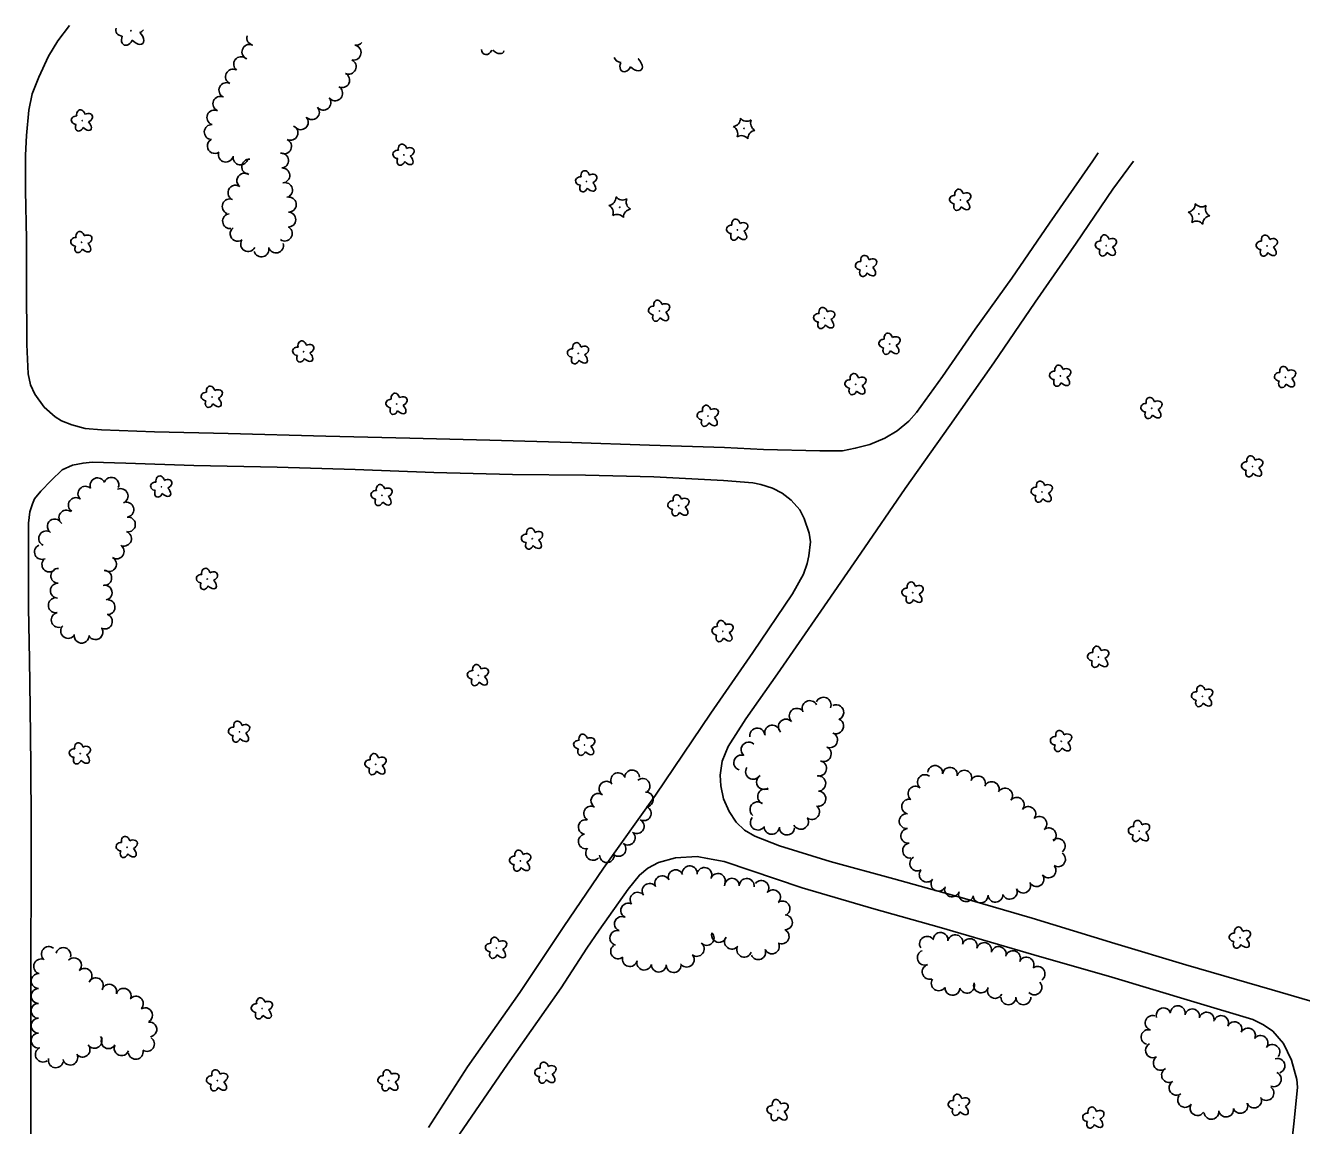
# Model space of a CAD drawing. Extents: x 588843 to 2552415, y 180129 to 269402.
# Drawn here: x 608579 to 609199, y 183637 to 184172 of the extents above; entities that cross this region are included whole.
import ezdxf

# ---------------------------------------------------------------- set-up
doc = ezdxf.new("R2010")
doc.units = 0
for name, color, linetype in [('E_DWY', 7, 'Continuous'), ('E_LAND_TreeLine_P', 7, 'Continuous'), ('E_LAND_Vegetation', 7, 'Continuous')]:
    doc.layers.add(name, color=color, linetype=linetype)

# ---------------------------------------------------------------- blocks, each defined once
blk = doc.blocks.new('DTRE_4')
at = {"layer": 'E_LAND_Vegetation'}
blk.add_circle((-0.6, 0), 0.601, dxfattribs=at)
for centre, major_axis, ratio in [((-19.3, 0.5), (16.2, -0.4), 0.832022), ((-6.1, 17.5), (4.5, -16.3), 0.782863), ((13.3, 9), (-17.3, -9.6), 0.691916), ((-8.2, -17.2), (5.9, 15.9), 0.716896), ((11.6, -12.2), (-16.4, 15), 0.560249)]:
    blk.add_ellipse(centre, major_axis=major_axis, ratio=ratio, start_param=1.570796, end_param=4.712389, dxfattribs=at)
blk = doc.blocks.new('CTRE_4')
at = {"layer": 'E_LAND_Vegetation'}
blk.add_circle((0, 0), 0.733, dxfattribs=at)
for centre, start, end in [((-45.4, -19.3), 340.2113, 65.9762), ((-39.3, 29.4), 280.2067, 5.9716), ((5.9, 49), 220.2113, 305.9762), ((45.4, 19.3), 160.2113, 245.9762), ((-5.9, -49), 40.2113, 125.9762), ((39.5, -29.6), 100.2511, 185.9272)]:
    blk.add_arc(centre, 25.8, start, end, dxfattribs=at)

msp = doc.modelspace()

# ---------------------------------------------------------------- linework, layer by layer
at = {"layer": 'E_DWY'}
for points in [[(609100.57, 184110.5), (609097.9, 184106.64), (609076.83, 184076.2), (609058.55, 184049.44), (609040.73, 184024.76), (609024.75, 184001.61), (609012.21, 183984.11), (609008.41, 183979.86), (609002.71, 183975.16), (608996.74, 183971.67), (608989.5, 183968.61), (608982.4, 183966.74), (608976.21, 183965.53), (608965.18, 183965.47), (608937.7, 183966.19), (608918.76, 183967.06), (608882.36, 183968.25), (608844.47, 183969.59), (608804.69, 183970.68), (608765.8, 183971.75), (608724.83, 183972.68), (608677.4, 183973.91), (608641.59, 183974.79), (608615.8, 183975.66), (608607.88, 183976.39), (608601.38, 183978.18), (608596.37, 183980.11), (608593.16, 183982.1), (608587.93, 183986.72), (608583.26, 183993.02), (608581.21, 183997.65), (608580.08, 184003.04), (608579.42, 184017.16), (608579.31, 184046.85), (608579.27, 184068.4), (608578.79, 184092.14), (608578.81, 184109.42), (608579.29, 184118.93), (608580.36, 184131.31), (608582.08, 184139.11), (608585.21, 184147.35), (608589.98, 184157.43), (608594.58, 184165.04), (608600.17, 184172.41)], [(609117.8, 184106.5), (609107.71, 184092.84), (609089.84, 184066.57), (609069.82, 184037.78), (609049.77, 184008.3), (609028.4, 183977.87), (609006.73, 183947.14), (608985.13, 183915.72), (608965.62, 183887.51), (608944.55, 183856.97), (608929.1, 183835.19), (608920.65, 183821.75), (608917.66, 183814.49), (608916.66, 183807.67), (608917, 183802.59), (608918.3, 183796.2), (608921.09, 183790.06), (608924.51, 183784.8), (608928.46, 183780.9), (608933.54, 183778.07), (608945.51, 183773.34), (608970.11, 183765.75), (609001.23, 183757.27), (609035.49, 183747.8), (609068.37, 183738.18), (609108.7, 183725.85), (609143.24, 183715.48), (609185.17, 183703.3), (609221.78, 183692.57)], [(608627.63, 183959.52), (608611.26, 183960.01), (608606.78, 183959.55), (608601.58, 183958.51), (608596.65, 183956.28), (608591.23, 183951.08), (608586.31, 183945.87), (608583.22, 183942.09), (608582.15, 183939.74), (608580.94, 183935.8), (608580.28, 183930.26), (608580.18, 183916.96), (608580.23, 183889.06), (608580.67, 183863.92), (608581.05, 183840.28), (608581.32, 183812.67), (608581.54, 183783.87), (608581.49, 183752.4), (608581.44, 183724.2), (608581.42, 183664.14), (608581.35, 183622.04)], [(608777.41, 183954.92), (608739.13, 183956.47), (608701.24, 183957.51), (608660.65, 183958.43), (608627.63, 183959.52)], [(608959.77, 183914.4), (608960.58, 183921.22), (608960.01, 183925.41), (608957.54, 183932.54), (608955.39, 183936.87), (608951.26, 183941.56), (608946.79, 183944.87), (608942.1, 183947.4), (608936.49, 183949.05), (608932.64, 183949.86), (608918.28, 183951.09), (608884.48, 183952.9), (608851.24, 183953.6), (608815.71, 183954.07), (608777.41, 183954.92)], [(608774.79, 183636.29), (608793.85, 183665.8), (608819.26, 183701.97), (608840.68, 183734.19), (608859.9, 183762.51), (608885.19, 183797.99), (608912.1, 183837.89), (608932.55, 183867.46), (608951.87, 183895.97), (608957.23, 183905.54), (608958.97, 183910.75), (608959.77, 183914.4)], [(608857.8, 183732.29), (608871.9, 183752.22), (608877.37, 183759.1), (608881.54, 183762.45), (608886.69, 183765.18), (608895, 183767.51), (608905.44, 183768.09), (608910.58, 183767.24), (608918.67, 183765.71), (608956.51, 183752.85), (608991.45, 183742.67), (609023.26, 183733.77), (609069.32, 183720.38), (609107.12, 183709.51), (609147.07, 183697.49), (609175.8, 183688.88), (609180.99, 183686.25), (609185.46, 183683.13), (609190.64, 183677.12), (609194.57, 183669.06), (609197.17, 183659.75), (609197.45, 183655.87), (609195.87, 183639.53), (609193.82, 183620.83)], [(608782.1, 183621.77), (608813.25, 183667.1), (608839.29, 183704.25), (608851.78, 183723.53), (608857.8, 183732.29)]]:
    msp.add_lwpolyline(points, dxfattribs=at)
at = {"layer": 'E_LAND_TreeLine_P'}
for centre, radius, start, end in [((608690.06, 184166.47), 3.64, 165.8113, 259.8533), ((608687.72, 184159.58), 3.64, 70.31113, 250.31113), ((608738.37, 184159.21), 3.64, 260.78441, 80.78441), ((608739.53, 184166.4), 3.64, 260.78441, 320.80508), ((608683.69, 184153.6), 3.64, 51.41037, 231.41037), ((608735.98, 184152.4), 3.64, 244.11364, 64.11364), ((608679.73, 184147.53), 3.64, 64.00583, 244.00583), ((608732.79, 184145.85), 3.64, 244.11364, 64.11364), ((608676.53, 184140.98), 3.64, 64.00583, 244.00583), ((608729.38, 184139.47), 3.64, 218.68017, 38.68017), ((608673.58, 184134.32), 3.64, 66.62428, 246.62428), ((608723.69, 184134.92), 3.64, 218.68017, 38.68017), ((608670.69, 184127.63), 3.64, 66.62428, 246.62428), ((608718.08, 184130.27), 3.64, 222.15697, 42.15697), ((608669.38, 184120.57), 3.64, 86.88309, 266.88309), ((608707.64, 184120.23), 3.64, 244.82125, 64.82125), ((608712.68, 184125.38), 3.64, 222.15697, 42.15697), ((608670.89, 184113.82), 3.64, 123.81795, 303.81795), ((608704.54, 184113.63), 3.64, 244.82125, 64.82125), ((608676.22, 184109.65), 3.64, 167.97542, 347.97542), ((608703.11, 184106.73), 3.64, 274.52218, 94.52218), ((608683.37, 184108.25), 3.64, 170.15017, 350.15017), ((608687.59, 184103.71), 3.64, 85.10044, 265.10044), ((608685.24, 184096.97), 3.64, 53.68798, 233.68798), ((608703.68, 184099.47), 3.64, 274.52218, 94.52218), ((608680.92, 184091.1), 3.64, 53.68798, 233.68798), ((608705.01, 184092.34), 3.64, 285.3008, 105.3008), ((608678.11, 184084.38), 3.64, 67.55471, 247.55471), ((608706.82, 184085.29), 3.64, 268.28027, 88.28027), ((608678.3, 184077.24), 3.64, 96.89592, 276.89592), ((608706.6, 184078.01), 3.64, 268.28027, 88.28027), ((608682, 184071.11), 3.64, 125.84886, 305.84886), ((608704.89, 184071.22), 3.64, 234.93956, 54.93956), ((608687.08, 184066.12), 3.64, 151.09916, 331.09916), ((608693.57, 184063.48), 3.64, 195.383, 15.383), ((608700.59, 184065.41), 3.64, 195.383, 15.383), ((608613.82, 183948.74), 3.62, 21.77884, 201.77884), ((608620.53, 183949.01), 3.62, 337.72422, 157.72422), ((608603.28, 183939.13), 3.62, 55.80908, 235.80908), ((608607.93, 183944.65), 3.62, 47.67898, 227.67898), ((608625.03, 183943.53), 3.62, 293.62645, 113.62645), ((608598.66, 183933.03), 3.62, 53.45578, 233.45578), ((608627.88, 183936.89), 3.62, 275.58603, 95.58603), ((608593.06, 183928.74), 3.62, 53.14608, 233.14608), ((608628.59, 183929.69), 3.62, 275.58603, 95.58603), ((608588.83, 183922.89), 3.62, 65.80084, 245.80084), ((608626.7, 183922.79), 3.62, 251.28945, 71.28945), ((608586.77, 183916.3), 3.62, 114.84532, 294.84532), ((608623.11, 183916.57), 3.62, 236.12798, 56.12798), ((608590.4, 183910.2), 3.62, 141.89592, 321.89592), ((608619.39, 183910.37), 3.62, 241.71522, 61.71522), ((608594.73, 183904.72), 3.62, 88.28027, 268.28027), ((608617.06, 183903.72), 3.62, 269.74907, 89.74907), ((608594.51, 183897.49), 3.62, 88.28027, 268.28027), ((608617.29, 183896.52), 3.62, 282.31651, 102.31651), ((608593.51, 183890.35), 3.62, 101.27489, 281.27489), ((608618.7, 183889.44), 3.62, 266.15917, 86.15917), ((608594.93, 183883.26), 3.62, 101.27489, 281.27489), ((608617.4, 183882.47), 3.62, 240.87269, 60.87269), ((608599.55, 183877.9), 3.62, 135.32568, 315.32568), ((608606.08, 183875.59), 3.62, 171.76047, 351.76047), ((608612.8, 183877.28), 3.62, 206.35276, 26.35276), ((608960.27, 183840.28), 3.7, 26.80339, 206.80339), ((608966.93, 183841.95), 3.7, 336.47886, 156.47886), ((608953.96, 183836.52), 3.7, 44.96495, 224.96495), ((608973.08, 183838.33), 3.7, 294.84532, 114.84532), ((608942.04, 183828.34), 3.7, 19.44153, 199.44153), ((608948.72, 183831.29), 3.7, 44.96495, 224.96495), ((608973, 183831.57), 3.7, 246.70896, 66.70896), ((608934.78, 183826.94), 3.7, 9.5902, 189.5902), ((608970.05, 183824.78), 3.7, 245.49786, 65.49786), ((608930.57, 183820.1), 3.7, 48.87961, 228.87961), ((608966.98, 183818.04), 3.7, 245.49786, 65.49786), ((608926.99, 183813.82), 3.7, 74.24403, 254.24403), ((608964.72, 183811.02), 3.7, 256.30414, 76.30414), ((609021.26, 183808.78), 3.61, 352.92445, 172.92445), ((608867.06, 183805.29), 3.56, 31.55516, 211.55516), ((608873.82, 183806.68), 3.56, 2.09435, 182.09435), ((608932.78, 183809.42), 3.7, 147.6296, 327.6296), ((608938.05, 183804.48), 3.7, 121.97034, 301.97034), ((608964.31, 183803.69), 3.7, 272.56942, 92.56942), ((609016.24, 183804.37), 3.61, 51.1158, 231.1158), ((609028.42, 183807.89), 3.61, 352.92445, 172.92445), ((609035.45, 183806.48), 3.61, 337.40125, 157.40125), ((609042.12, 183803.71), 3.61, 337.40125, 157.40125), ((608861.36, 183801.18), 3.56, 56.12798, 236.12798), ((608878.97, 183802.56), 3.56, 309.77674, 129.77674), ((608938.62, 183797.33), 3.7, 68.99022, 248.99022), ((608964.37, 183796.29), 3.7, 268.28027, 88.28027), ((609011.7, 183798.75), 3.61, 51.1158, 231.1158), ((609048.78, 183800.93), 3.61, 337.40125, 157.40125), ((609055.25, 183797.82), 3.61, 321.52659, 141.52659), ((608857.4, 183795.28), 3.56, 56.12798, 236.12798), ((608880.56, 183795.91), 3.56, 273.4747, 93.4747), ((608934.87, 183791.03), 3.7, 52.2529, 232.2529), ((609008.62, 183792.42), 3.61, 76.72014, 256.72014), ((609060.9, 183793.33), 3.61, 321.52659, 141.52659), ((608853.88, 183789.1), 3.56, 60.63429, 240.63429), ((608879.51, 183789.14), 3.56, 241.71522, 61.71522), ((608961.29, 183789.9), 3.7, 232.74259, 52.74259), ((609007.39, 183785.37), 3.61, 96.62416, 276.62416), ((609066.56, 183788.84), 3.61, 321.52659, 141.52659), ((609071.92, 183784.05), 3.61, 309.19465, 129.19465), ((608851.25, 183782.51), 3.56, 79.11792, 259.11792), ((608876.14, 183782.87), 3.56, 241.71522, 61.71522), ((608935.07, 183784.73), 3.7, 138.4747, 318.4747), ((608941.77, 183782.66), 3.7, 177.34108, 357.34108), ((608949.16, 183782.32), 3.7, 177.34108, 357.34108), ((608955.9, 183785.11), 3.7, 206.58103, 26.58103), ((609008.22, 183778.2), 3.61, 96.62416, 276.62416), ((609076.48, 183778.45), 3.61, 309.19465, 129.19465), ((608851.26, 183775.5), 3.56, 98.89993, 278.89993), ((608871.74, 183777.3), 3.56, 230.71168, 50.71168), ((609080.84, 183773.29), 3.61, 309.19465, 129.19465), ((608854.83, 183769.86), 3.56, 139.62046, 319.62046), ((608867.24, 183771.79), 3.56, 230.71168, 50.71168), ((609009.05, 183771.02), 3.61, 96.62416, 276.62416), ((609081.03, 183766.8), 3.61, 237.31651, 57.31651), ((608861.6, 183768.77), 3.56, 178.28027, 358.28027), ((608901.85, 183760.01), 3.6, 353.99112, 173.99112), ((608909, 183759.19), 3.6, 335.80084, 155.80084), ((609012.55, 183764.76), 3.61, 121.0155, 301.0155), ((609076.41, 183761.41), 3.61, 216.05595, 36.05595), ((608888.47, 183755.16), 3.6, 26.45886, 206.45886), ((608895.05, 183758.09), 3.6, 21.98292, 201.98292), ((608915.59, 183756.28), 3.6, 339.84532, 159.84532), ((608922.39, 183753.95), 3.6, 359.96495, 179.96495), ((608929.6, 183753.89), 3.6, 351.76047, 171.76047), ((609017.14, 183759.34), 3.61, 142.2529, 322.2529), ((609022.85, 183754.92), 3.61, 142.2529, 322.2529), ((609070.57, 183757.16), 3.61, 216.05595, 36.05595), ((608876.51, 183747.17), 3.6, 36.15525, 216.15525), ((608882.33, 183751.43), 3.6, 36.15525, 216.15525), ((608936.73, 183752.84), 3.6, 321.6732, 141.6732), ((608942.38, 183748.37), 3.6, 321.6732, 141.6732), ((609029.47, 183752.19), 3.61, 160.83308, 340.83308), ((609036.29, 183749.82), 3.61, 160.83308, 340.83308), ((609057.52, 183751.01), 3.61, 204.51221, 24.51221), ((609064.09, 183754.01), 3.61, 204.51221, 24.51221), ((608871.96, 183741.87), 3.6, 64.59818, 244.59818), ((608946.97, 183742.89), 3.6, 305.15017, 125.15017), ((609043.36, 183749.21), 3.61, 182.85419, 2.85419), ((609050.57, 183749.57), 3.61, 182.85419, 2.85419), ((608868.87, 183735.35), 3.6, 64.59818, 244.59818), ((608948.2, 183736.11), 3.6, 268.28027, 88.28027), ((608866.62, 183728.54), 3.6, 76.18551, 256.18551), ((608946.58, 183729.27), 3.6, 242.45928, 62.45928), ((608905.29, 183723.19), 3.6, 232.74259, 52.74259), ((608910.13, 183728.52), 3.6, 225.32568, 45.32568), ((608916.11, 183729.99), 3.6, 162.57163, 342.57163), ((608922.41, 183726.69), 3.6, 142.74259, 322.74259), ((608941.83, 183724.4), 3.6, 202.9827, 22.9827), ((609017.3, 183725.68), 3.64, 31.97034, 211.97034), ((609023.87, 183727.6), 3.64, 351.64776, 171.64776), ((609031.05, 183726.44), 3.64, 344.75195, 164.75195), ((609038.07, 183724.53), 3.64, 344.75195, 164.75195), ((609045.09, 183722.62), 3.64, 344.75195, 164.75195), ((608590.14, 183720.73), 3.62, 51.41037, 231.41037), ((608597.13, 183720.23), 3.62, 344.24403, 164.24403), ((608867.02, 183722.01), 3.6, 129.09535, 309.09535), ((608900.43, 183717.98), 3.6, 213.41446, 33.41446), ((608928.4, 183722.81), 3.6, 161.42187, 341.42187), ((608935.2, 183721.59), 3.6, 202.9827, 22.9827), ((609016.22, 183718.92), 3.64, 109.72801, 289.72801), ((609052.11, 183720.7), 3.64, 344.75195, 164.75195), ((609059.09, 183718.68), 3.64, 334.53078, 154.53078), ((608586.38, 183714.69), 3.62, 75.94118, 255.94118), ((608602.38, 183715.26), 3.62, 316.00658, 136.00658), ((608607.48, 183710.11), 3.62, 314.16167, 134.16167), ((608872.73, 183718.25), 3.6, 166.12533, 346.12533), ((608879.73, 183716.52), 3.6, 166.12533, 346.12533), ((608886.83, 183715.55), 3.6, 178.28027, 358.28027), ((608894.04, 183715.33), 3.6, 178.28027, 358.28027), ((609018.6, 183712.05), 3.64, 105.93039, 285.93039), ((609065.66, 183715.55), 3.64, 334.53078, 154.53078), ((609071.04, 183711.04), 3.64, 304.11792, 124.11792), ((608585.16, 183707.59), 3.62, 89.88253, 269.88253), ((608612.98, 183705.52), 3.62, 334.05252, 154.05252), ((609023.02, 183706.48), 3.64, 145.54504, 325.54504), ((609069.5, 183704.51), 3.64, 224.40357, 44.40357), ((608585.15, 183700.34), 3.62, 89.88253, 269.88253), ((608619.5, 183702.36), 3.62, 344.24403, 164.24403), ((608626.48, 183700.39), 3.62, 344.24403, 164.24403), ((609029.68, 183704.27), 3.64, 176.54457, 356.54457), ((609036.74, 183705.34), 3.64, 198.65671, 18.65671), ((609043.6, 183705.51), 3.64, 159.84532, 339.84532), ((609050.34, 183702.78), 3.64, 154.05252, 334.05252), ((608585.13, 183693.09), 3.62, 89.88253, 269.88253), ((608632.44, 183696.55), 3.62, 318.66958, 138.66958), ((608636.92, 183690.96), 3.62, 300.62771, 120.62771), ((609056.91, 183699.71), 3.64, 179.82843, 359.82843), ((609064.19, 183699.69), 3.64, 179.82843, 359.82843), ((609132.35, 183690.89), 3.6, 17.10498, 197.10498), ((609139.27, 183691.93), 3.6, 347.59536, 167.59536), ((608585.12, 183685.84), 3.62, 89.88253, 269.88253), ((609127.02, 183687.24), 3.6, 73.70605, 253.70605), ((609146.31, 183690.38), 3.6, 347.59536, 167.59536), ((609153.34, 183688.83), 3.6, 347.59536, 167.59536), ((609160.33, 183687.16), 3.6, 335.25478, 155.25478), ((608585.19, 183678.6), 3.62, 99.1658, 279.1658), ((608639.03, 183684.04), 3.62, 277.74259, 97.74259), ((609125, 183680.33), 3.6, 73.70605, 253.70605), ((609166.87, 183684.15), 3.6, 335.25478, 155.25478), ((609173.41, 183681.13), 3.6, 335.25478, 155.25478), ((608606.53, 183674.21), 3.62, 219.04388, 39.04388), ((608612.36, 183678.5), 3.62, 214.7495, 34.7495), ((608619.17, 183678.32), 3.62, 150.10168, 330.10168), ((608625.55, 183674.9), 3.62, 158.74362, 338.74362), ((608637.85, 183676.97), 3.62, 236.8507, 56.8507), ((609127.18, 183673.84), 3.6, 117.70773, 297.70773), ((609179.54, 183677.45), 3.6, 322.74259, 142.74259), ((609185.27, 183673.09), 3.6, 322.74259, 142.74259), ((608587.22, 183671.79), 3.62, 124.53411, 304.53411), ((608593.52, 183669.02), 3.62, 166.5909, 346.5909), ((608600.57, 183670.31), 3.62, 193.80438, 13.80438), ((608632.39, 183673.15), 3.62, 190.54504, 10.54504), ((609130.99, 183667.76), 3.6, 127.45393, 307.45393), ((609187.75, 183666.38), 3.6, 289.00583, 109.00583), ((609135.02, 183661.82), 3.6, 119.46524, 299.46524), ((609138.62, 183655.59), 3.6, 125.46498, 305.46498), ((609186.01, 183659.74), 3.6, 246.47886, 66.47886), ((609142.81, 183649.73), 3.6, 146.57884, 326.57884), ((609176.38, 183649.47), 3.6, 204.84532, 24.84532), ((609182.41, 183653.12), 3.6, 233.28825, 53.28825), ((609148.82, 183645.77), 3.6, 146.57884, 326.57884), ((609162.75, 183645.04), 3.6, 188.77175, 8.77175), ((609169.68, 183646.85), 3.6, 200.99468, 20.99468), ((609155.64, 183643.94), 3.6, 188.77175, 8.77175)]:
    msp.add_arc(centre, radius, start, end, dxfattribs=at)
at = {"layer": 'E_LAND_Vegetation'}
msp.add_circle((608630.07, 184169.84), 0.128, dxfattribs=at)
for centre, major_axis, ratio, start_param, end_param in [((608626.1, 184170.16), (3.44, -0.28), 0.832022, 2.910497, 4.712389), ((608628.25, 184166.26), (1.45, 3.33), 0.716896, 1.570796, 4.712389), ((608632.53, 184167.11), (-3.33, 3.39), 0.560249, 1.570796, 4.712389), ((608633.14, 184171.59), (-3.8, -1.84), 0.691916, 1.570796, 2.117912), ((608803.39, 184161.75), (1.45, 3.33), 0.716896, 2.182005, 4.615844), ((608807.67, 184162.59), (-3.33, 3.39), 0.560249, 1.680588, 3.496544), ((608868.56, 184157.29), (3.44, -0.28), 0.832022, 3.364754, 4.712389), ((608870.71, 184153.38), (1.45, 3.33), 0.716896, 1.570796, 4.712389), ((608874.99, 184154.23), (-3.33, 3.39), 0.560249, 1.570796, 4.712389), ((608875.59, 184158.71), (-3.8, -1.84), 0.691916, 1.570796, 1.641265)]:
    msp.add_ellipse(centre, major_axis=major_axis, ratio=ratio, start_param=start_param, end_param=end_param, dxfattribs=at)

# ---------------------------------------------------------------- block references
at = {"layer": 'E_LAND_Vegetation', "xscale": 0.15240030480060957, "yscale": 0.15240030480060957, "rotation": -3.1447040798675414}
for name, p in [('DTRE_4', (608606.45, 184126.11)), ('CTRE_4', (608928.34, 184122.35)), ('DTRE_4', (608762.93, 184109.47)), ('DTRE_4', (608851.76, 184096.54)), ('DTRE_4', (609033.65, 184087.51)), ('CTRE_4', (608867.83, 184084.03)), ('CTRE_4', (609149.57, 184080.74)), ('DTRE_4', (608925.18, 184072.98)), ('DTRE_4', (608606.16, 184066.95)), ('DTRE_4', (609104.53, 184065.3)), ('DTRE_4', (609182.8, 184065.21)), ('DTRE_4', (608987.89, 184055.34)), ('DTRE_4', (608887.18, 184033.54)), ('DTRE_4', (608967.53, 184030.01)), ('DTRE_4', (608714.12, 184013.72)), ('DTRE_4', (608847.74, 184012.88)), ('DTRE_4', (608999.26, 184017.48)), ('DTRE_4', (609082.28, 184001.94)), ('DTRE_4', (609191.7, 184001.29)), ('DTRE_4', (608982.71, 183997.84)), ('DTRE_4', (608669.61, 183991.69)), ('DTRE_4', (608759.46, 183988.28)), ('DTRE_4', (608910.85, 183982.43)), ('DTRE_4', (609126.69, 183986.22)), ('DTRE_4', (609175.67, 183957.87)), ('DTRE_4', (608645.02, 183948.02)), ('DTRE_4', (608752.23, 183943.87)), ('DTRE_4', (609073.33, 183945.52)), ('DTRE_4', (608896.61, 183938.86)), ('DTRE_4', (608825.38, 183922.71)), ('DTRE_4', (608667.27, 183903.1)), ('DTRE_4', (609010.45, 183896.45)), ('DTRE_4', (608918.06, 183877.7)), ('DTRE_4', (609100.78, 183865.18)), ('DTRE_4', (608799.08, 183856.28)), ('DTRE_4', (609151.3, 183846.06)), ('DTRE_4', (608682.9, 183828.79)), ('DTRE_4', (608850.79, 183822.4)), ('DTRE_4', (609082.7, 183824.23)), ('DTRE_4', (608605.49, 183818.23)), ('DTRE_4', (608749.25, 183812.98)), ('DTRE_4', (609120.64, 183780.49)), ('DTRE_4', (608628.26, 183772.67)), ('DTRE_4', (608819.61, 183766.03)), ('DTRE_4', (609169.67, 183728.62)), ('DTRE_4', (608807.88, 183723.64)), ('DTRE_4', (608693.98, 183694.15)), ('DTRE_4', (608672.21, 183659.15)), ('DTRE_4', (608755.55, 183659.13)), ('DTRE_4', (608831.88, 183662.88)), ('DTRE_4', (609032.98, 183647.25)), ('DTRE_4', (608944.82, 183644.67)), ('DTRE_4', (609098.41, 183641.05))]:
    msp.add_blockref(name, p, dxfattribs=at)

doc.saveas('drawing.dxf')
